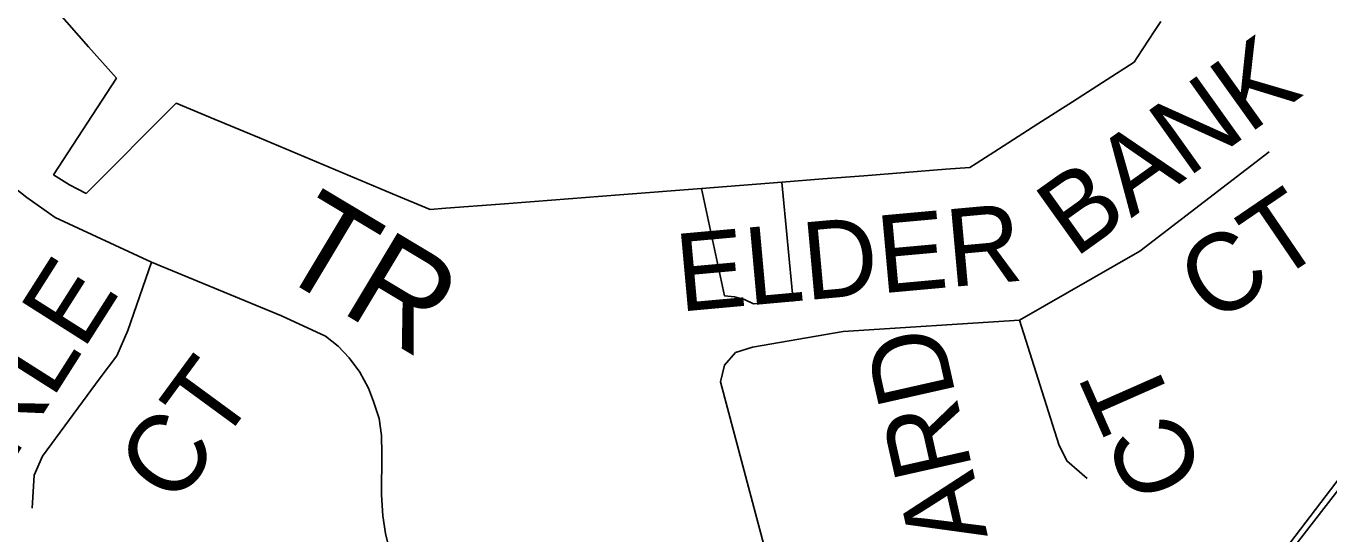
# Model space of a CAD drawing. Extents: x 586326 to 623965, y 4819854 to 4857850.
# Drawn here: x 596412.8 to 596748.3, y 4841647.7 to 4841778.5 of the extents above; entities that cross this region are included whole.
import ezdxf

# ---------------------------------------------------------------- set-up
doc = ezdxf.new("R2010")
doc.units = 0
for name, color, linetype in [('Lots_Concessions', 7, 'Continuous'), ('Major Rds and Hwys', 7, 'Continuous'), ('Minor Rd Lbls', 7, 'Continuous'), ('Minor Rds', 7, 'Continuous'), ('Park Outlines', 7, 'Continuous')]:
    doc.layers.add(name, color=color, linetype=linetype)

msp = doc.modelspace()

# ---------------------------------------------------------------- linework, layer by layer
at = {"layer": 'Lots_Concessions'}
msp.add_line((596672.34, 4841558.01), (596812.21, 4841738.38), dxfattribs=at)
at = {"layer": 'Major Rds and Hwys'}
msp.add_lwpolyline([(596678.13, 4841566.48), (596807.66, 4841736.43), (596828.61, 4841768.27), (596842.91, 4841798.61)], dxfattribs=at)
at = {"layer": 'Minor Rds'}
for points in [[(596389.47, 4841758.25), (596397.58, 4841748.4), (596405.15, 4841740.46), (596412.95, 4841734.37), (596420.3, 4841729.17), (596445.07, 4841717.67)], [(596668.59, 4841702.76), (596699.55, 4841720.5), (596732.86, 4841746.07)], [(596445.07, 4841717.67), (596438.98, 4841700.12), (596436.15, 4841693.56), (596431.84, 4841687.88), (596417.04, 4841667.71), (596414.83, 4841662.82), (596414.33, 4841654.33)], [(596445.07, 4841717.67), (596478.56, 4841703.87), (596489.86, 4841698.62), (596493.11, 4841696.04), (596496.02, 4841693.03), (596498.7, 4841689.38), (596500.95, 4841685.21), (596502.22, 4841681.77), (596503.69, 4841677.45), (596504.31, 4841673.05), (596504.4, 4841668.3), (596504.32, 4841657.75), (596504.69, 4841652.36), (596505.32, 4841647.82), (596506.73, 4841642.19), (596522.36, 4841596.49)], [(596596.41, 4841604.97), (596602.41, 4841624.79), (596603.63, 4841635.67), (596603.11, 4841643.55), (596591.56, 4841686.89), (596592.65, 4841691.13), (596595.48, 4841694.38), (596599.8, 4841695.81), (596623.23, 4841699.81), (596668.59, 4841702.76)], [(596668.59, 4841702.76), (596678.72, 4841670.67), (596680.8, 4841666.47), (596686.05, 4841661.94)]]:
    msp.add_lwpolyline(points, dxfattribs=at)
at = {"layer": 'Park Outlines'}
msp.add_lwpolyline([(596420.8, 4841782.34), (596428.89, 4841773.19), (596436.04, 4841765.1), (596419.86, 4841740.2), (596423.95, 4841737.63), (596428.24, 4841735.4), (596451.45, 4841758.64), (596461.45, 4841754.45), (596472.87, 4841749.67), (596484.28, 4841744.88), (596495.69, 4841740.1), (596507.1, 4841735.32), (596516.81, 4841731.25), (596520.88, 4841731.56), (596534.89, 4841732.65), (596543.72, 4841733.34), (596565.55, 4841735.04), (596586.74, 4841736.69), (596607.39, 4841738.3), (596617.96, 4841739.13), (596628.52, 4841739.95), (596639.09, 4841740.77), (596649.65, 4841741.6), (596655.8, 4841742.07), (596657.44, 4841743.13), (596664.37, 4841747.57), (596673.29, 4841753.28), (596682.21, 4841759), (596691.14, 4841764.72), (596698.16, 4841769.22), (596698.91, 4841770.37), (596703.3, 4841777.14), (596704.13, 4841778.41), (596704.96, 4841779.69)], dxfattribs=at)
msp.add_lwpolyline([(596607.39, 4841738.3), (596586.74, 4841736.69), (596592.6, 4841709.02), (596595.22, 4841708.77), (596597.74, 4841708.08), (596600.11, 4841706.95), (596610.27, 4841707.74)], close=True, dxfattribs=at)

# ---------------------------------------------------------------- texts
at = {"layer": 'Minor Rd Lbls'}
for s, height, rotation, p in [('BANK', 19.998, 35.5563, (596682.83, 4841718.57)), ('TR', 25.002, 329.0918, (596475.71, 4841715.67)), ('CT', 19.998, 34.277, (596718.62, 4841701.24)), ('ELDER', 19.998, 5.1944, (596581.06, 4841704.91)), ('ALBEMARLE', 19.998, 57.5918, (596351.02, 4841574.34)), ('HOWARD', 19.998, 102.7244, (596674.85, 4841583.39)), ('CT', 19.998, 53.74, (596451.22, 4841654.35)), ('CT', 19.998, 113.8144, (596716.59, 4841662.43))]:
    msp.add_text(s, height=height, rotation=rotation, dxfattribs=at).set_placement(p)

doc.saveas('drawing.dxf')
